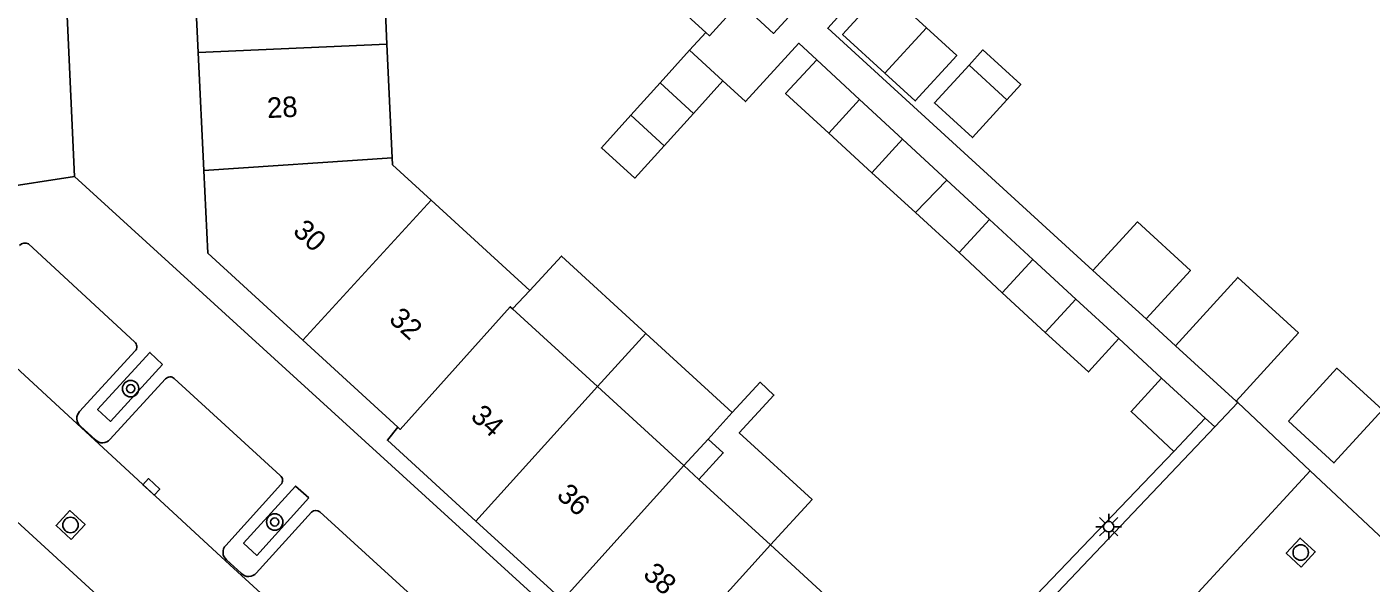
# Model space of a CAD drawing. Extents: x 128000 to 131008, y 398996 to 402500.
# Drawn here: x 129088.3 to 129153.7, y 399525.5 to 399552.6 of the extents above; entities that cross this region are included whole.
import ezdxf

# ---------------------------------------------------------------- set-up
doc = ezdxf.new("R2010")
doc.units = 0
for name, color, linetype in [('gg-afsc-erfafscheiding', 7, 'Continuous'), ('gg-anno-huisnummerreeks BGT', 7, 'Continuous'), ('gg-bbg-bijgebouw', 7, 'Continuous'), ('gg-bbg-gedigitaliseerde bebouwing', 7, 'Continuous'), ('gg-bbg-gedigitaliseerde bijgebouw', 7, 'Continuous'), ('gg-bbg-hoofdgebouw', 7, 'Continuous'), ('gg-bbg-luifel en loopbrug', 7, 'Continuous'), ('gg-bbg-tussenscheiding', 7, 'Continuous'), ('gg-knt-verharding', 7, 'Continuous'), ('gg-knt-verharding nz', 7, 'Continuous'), ('gt-grn-weggrens', 7, 'Continuous'), ('gt-symb-boom', 7, 'Continuous'), ('gt-symb-kolk', 7, 'Continuous'), ('gt-symb-lichtmast', 7, 'Continuous'), ('gt-symb-rioolschacht', 7, 'Continuous')]:
    doc.layers.add(name, color=color, linetype=linetype)

# ---------------------------------------------------------------- blocks, each defined once
blk = doc.blocks.new('gt0-RS')
at = {"layer": 'gt-symb-rioolschacht'}
blk.add_lwpolyline([(-0.5, -0.5), (0.5, -0.5), (0.5, 0.5), (-0.5, 0.5)], close=True, dxfattribs=at)
blk.add_circle((0, 0), 0.375, dxfattribs=at)
blk = doc.blocks.new('gt0-LMAST')
at = {"layer": 'gt-symb-lichtmast'}
for p, q in [((-0.182, 0.173), (-0.447, 0.438)), ((-0.005, 0.246), (-0.005, 0.621)), ((0.172, 0.173), (0.437, 0.438)), ((-0.255, -0.004), (-0.63, -0.004)), ((-0.182, -0.181), (-0.447, -0.446)), ((-0.005, -0.254), (-0.005, -0.629)), ((0.437, -0.446), (0.172, -0.181)), ((0.245, -0.004), (0.62, -0.004))]:
    blk.add_line(p, q, dxfattribs=at)
blk.add_circle((-0.005, -0.004), 0.25, dxfattribs=at)
blk = doc.blocks.new('gt0-BOOM')
at = {"layer": 'gt-symb-boom'}
for radius in [0.4, 0.2]:
    blk.add_circle((0, 0), radius, dxfattribs=at)
blk = doc.blocks.new('gt0-KOLK')
at = {"layer": 'gt-symb-kolk'}
blk.add_lwpolyline([(0, 0), (0.375, 0), (0.375, 0.4), (-0.375, 0.4), (-0.375, 0), (0, 0)], dxfattribs=at)

msp = doc.modelspace()

# ---------------------------------------------------------------- linework, layer by layer
at = {"layer": 'gg-afsc-erfafscheiding'}
for p, q in [((129120.53, 399551.45), (129121.32, 399552.315)), ((129144.199, 399537.064), (129142.772, 399538.366)), ((129141.44, 399537.405), (129143.53, 399535.48)), ((129147.24, 399534.29), (129147.155, 399534.368)), ((129137.053, 399524.553), (129144.12, 399531.92))]:
    msp.add_line(p, q, dxfattribs=at)
for points in [[(129140.186, 399540.724), (129127.264, 399552.511), (129140.03, 399566.64)], [(129126.73, 399550.98), (129125.85, 399551.783), (129123.26, 399548.946), (129122.16, 399549.95)]]:
    msp.add_lwpolyline(points, dxfattribs=at)
at = {"layer": 'gg-bbg-bijgebouw'}
for p, q in [((129145.65, 399533.53), (129143.53, 399535.48)), ((129144.12, 399531.92), (129145.65, 399533.53))]:
    msp.add_line(p, q, dxfattribs=at)
msp.add_lwpolyline([(129143.53, 399535.48), (129142.04, 399533.86), (129144.12, 399531.92)], dxfattribs=at)
at = {"layer": 'gg-bbg-gedigitaliseerde bebouwing'}
for p, q in [((129105.797, 399551.741), (129105.53, 399557.48)), ((129106.054, 399546.212), (129105.797, 399551.741)), ((129112.76, 399539.75), (129107.949, 399544.151)), ((129111.91, 399538.86), (129112.76, 399539.75)), ((129116.047, 399535.075), (129111.91, 399538.86)), ((129120.255, 399531.225), (129116.047, 399535.075)), ((129120.993, 399530.55), (129120.255, 399531.225)), ((129124.475, 399527.364), (129120.993, 399530.55)), ((129128.689, 399523.509), (129124.475, 399527.364))]:
    msp.add_line(p, q, dxfattribs=at)
msp.add_lwpolyline([(129107.949, 399544.151), (129106.07, 399545.87), (129106.054, 399546.212)], dxfattribs=at)
at = {"layer": 'gg-bbg-gedigitaliseerde bijgebouw'}
for p, q in [((129121.32, 399552.315), (129119.562, 399553.928)), ((129132.076, 399552.541), (129130.052, 399550.327)), ((129120.53, 399551.45), (129119.1, 399549.863)), ((129122.16, 399549.95), (129120.53, 399551.45)), ((129126.73, 399550.98), (129128.819, 399549.046)), ((129135.996, 399549.035), (129134.15, 399550.721)), ((129119.1, 399549.863), (129117.67, 399548.276)), ((129120.725, 399548.368), (129119.1, 399549.863)), ((129120.725, 399548.368), (129122.16, 399549.95)), ((129128.819, 399549.046), (129130.91, 399547.11)), ((129119.29, 399546.786), (129120.725, 399548.368)), ((129119.29, 399546.786), (129117.67, 399548.276)), ((129129.42, 399545.48), (129127.32, 399547.406)), ((129130.91, 399547.11), (129129.42, 399545.48)), ((129135.14, 399543.21), (129133.664, 399541.597)), ((129135.14, 399543.21), (129137.254, 399541.261)), ((129133.664, 399541.597), (129135.765, 399539.641)), ((129137.254, 399541.261), (129139.35, 399539.33)), ((129142.772, 399538.366), (129140.186, 399540.724)), ((129137.86, 399537.71), (129135.765, 399539.641)), ((129139.35, 399539.33), (129137.86, 399537.71)), ((129147.155, 399534.368), (129144.199, 399537.064))]:
    msp.add_line(p, q, dxfattribs=at)
for points in [[(129122.98, 399553.77), (129121.5, 399552.15), (129121.32, 399552.315)], [(129130.052, 399550.327), (129131.528, 399548.978), (129133.552, 399551.192), (129132.076, 399552.541)], [(129127.32, 399547.406), (129125.21, 399549.34), (129126.73, 399550.98)], [(129134.15, 399550.721), (129132.464, 399548.876), (129134.31, 399547.19), (129135.996, 399549.035)], [(129117.67, 399548.276), (129116.24, 399546.69), (129117.87, 399545.22), (129119.29, 399546.786)], [(129140.186, 399540.724), (129142.347, 399543.089), (129144.931, 399540.728), (129142.772, 399538.366)], [(129144.199, 399537.064), (129147.237, 399540.388), (129150.19, 399537.69), (129147.155, 399534.368)], [(129149.704, 399533.381), (129151.918, 399531.357), (129154.28, 399533.941), (129152.065, 399535.965), (129149.704, 399533.381)]]:
    msp.add_lwpolyline(points, dxfattribs=at)
at = {"layer": 'gg-bbg-hoofdgebouw'}
for p, q in [((129096.594, 399551.337), (129096.313, 399557.089)), ((129096.874, 399545.589), (129096.594, 399551.337)), ((129106.32, 399533.09), (129101.695, 399537.33)), ((129114.338, 399524.669), (129110.129, 399528.519))]:
    msp.add_line(p, q, dxfattribs=at)
for points in [[(129101.695, 399537.33), (129097.07, 399541.57), (129096.874, 399545.589)], [(129110.129, 399528.519), (129105.82, 399532.46), (129106.32, 399533.09)]]:
    msp.add_lwpolyline(points, dxfattribs=at)
at = {"layer": 'gg-bbg-luifel en loopbrug'}
for p, q in [((129130.91, 399547.11), (129133.067, 399545.121)), ((129129.42, 399545.48), (129131.542, 399543.538)), ((129133.067, 399545.121), (129131.542, 399543.538)), ((129135.14, 399543.21), (129133.067, 399545.121)), ((129131.542, 399543.538), (129133.664, 399541.597)), ((129139.35, 399539.33), (129141.44, 399537.405)), ((129116.047, 399535.075), (129118.41, 399537.657)), ((129122.618, 399533.807), (129118.41, 399537.657)), ((129121.436, 399532.516), (129122.618, 399533.807)), ((129120.255, 399531.225), (129121.436, 399532.516))]:
    msp.add_line(p, q, dxfattribs=at)
for points in [[(129126.49, 399554.3), (129124.631, 399552.263), (129122.98, 399553.77)], [(129130.052, 399550.327), (129127.985, 399552.216), (129130.009, 399554.43), (129132.076, 399552.541)], [(129134.15, 399550.721), (129134.825, 399551.46), (129136.671, 399549.773), (129135.996, 399549.035)], [(129118.41, 399537.657), (129114.292, 399541.424), (129112.76, 399539.75)], [(129137.86, 399537.71), (129139.961, 399535.788), (129141.44, 399537.405)], [(129124.475, 399527.364), (129126.5, 399529.577), (129122.959, 399532.817), (129124.646, 399534.662), (129123.968, 399535.283), (129122.618, 399533.807)], [(129121.436, 399532.516), (129122.174, 399531.841), (129120.993, 399530.55)]]:
    msp.add_lwpolyline(points, dxfattribs=at)
at = {"layer": 'gg-bbg-tussenscheiding'}
for p, q in [((129096.594, 399551.337), (129105.797, 399551.741)), ((129127.32, 399547.406), (129128.819, 399549.046)), ((129096.874, 399545.589), (129106.054, 399546.212)), ((129101.695, 399537.33), (129107.949, 399544.151)), ((129135.765, 399539.641), (129137.254, 399541.261)), ((129110.129, 399528.519), (129116.047, 399535.075)), ((129114.338, 399524.669), (129120.255, 399531.225)), ((129118.543, 399520.823), (129124.475, 399527.364))]:
    msp.add_line(p, q, dxfattribs=at)
msp.add_lwpolyline([(129106.32, 399533.09), (129106.431, 399532.989), (129111.799, 399538.961), (129111.91, 399538.86)], dxfattribs=at)
at = {"layer": 'gg-knt-verharding'}
for p, q in [((129131.14, 399508.35), (129090.57, 399545.3)), ((129093.508, 399537.241), (129088.334, 399542.013)), ((129090.823, 399533.858), (129093.538, 399536.816)), ((129095.009, 399535.446), (129092.302, 399532.489)), ((129100.601, 399530.742), (129095.437, 399535.467)), ((129147.24, 399534.29), (129146.114, 399533.106)), ((129150.771, 399530.978), (129147.24, 399534.29)), ((129145.65, 399533.53), (129146.114, 399533.106)), ((129091.598, 399532.474), (129090.86, 399533.148)), ((129146.114, 399533.106), (129137.549, 399524.1)), ((129155.139, 399526.882), (129150.771, 399530.978)), ((129097.945, 399527.341), (129100.631, 399530.311)), ((129102.116, 399528.967), (129099.426, 399525.99)), ((129107.716, 399524.231), (129102.533, 399528.972)), ((129098.716, 399525.972), (129097.976, 399526.644))]:
    msp.add_line(p, q, dxfattribs=at)
for points in [[(129090.57, 399545.3), (129090.05, 399556.681), (129126.8, 399596.76)], [(129094.869, 399536.154), (129094.248, 399536.732), (129091.702, 399533.962), (129092.324, 399533.374), (129094.869, 399536.154)], [(129101.988, 399529.654), (129101.345, 399530.231), (129098.813, 399527.447), (129099.459, 399526.856), (129101.988, 399529.654)]]:
    msp.add_lwpolyline(points, dxfattribs=at)
for centre, radius, start, end in [((129088.167, 399541.673), 0.379, 63.80961, 133.90293), ((129093.317, 399537.014), 0.297, 318.21497, 49.86045), ((129095.233, 399535.245), 0.301, 47.44684, 138.17114), ((129091.188, 399533.521), 0.497, 137.2758, 228.69048), ((129091.943, 399532.828), 0.494, 225.738, 316.70322), ((129100.416, 399530.513), 0.295, 316.90861, 51.05475), ((129102.327, 399528.724), 0.322, 50.37013, 131.0038), ((129098.288, 399527.007), 0.479, 135.79556, 229.29769), ((129099.062, 399526.317), 0.489, 224.83909, 318.06543)]:
    msp.add_arc(centre, radius, start, end, dxfattribs=at)
at = {"layer": 'gg-knt-verharding nz'}
msp.add_line((129139.578, 399518.848), (129150.771, 399530.978), dxfattribs=at)
msp.add_lwpolyline([(129084.518, 399538.961), (129098.136, 399526.397), (129115.735, 399510.323), (129119.29, 399507.158)], dxfattribs=at)
at = {"layer": 'gt-grn-weggrens'}
for p, q in [((129090.57, 399545.3), (129085.646, 399544.54)), ((129081.937, 399533.842), (129093.257, 399523.479))]:
    msp.add_line(p, q, dxfattribs=at)

# ---------------------------------------------------------------- block references
at = {"layer": 'gt-symb-boom'}
for p in [(129093.309, 399534.973), (129100.33, 399528.483)]:
    msp.add_blockref('gt0-BOOM', p, dxfattribs=at)
at = {"layer": 'gt-symb-kolk', "rotation": -42.43112442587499}
msp.add_blockref('gt0-KOLK', (129094.185, 399530.042), dxfattribs=at)
at = {"layer": 'gt-symb-lichtmast'}
msp.add_blockref('gt0-LMAST', (129140.955, 399528.256), dxfattribs=at)
at = {"layer": 'gt-symb-rioolschacht'}
for p, rotation in [((129090.381, 399528.334), 47.5528981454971), ((129150.304, 399526.994), 47.31004222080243)]:
    msp.add_blockref('gt0-RS', p, dxfattribs=dict(at, rotation=rotation))

# ---------------------------------------------------------------- texts
at = {"layer": 'gg-anno-huisnummerreeks BGT'}
for s, rotation, p in [('28', 2.8, (129099.976, 399548.138)), ('30', 317.5, (129101.161, 399542.568)), ('32', 317.5, (129105.838, 399538.281)), ('34', 317.6, (129109.815, 399533.549)), ('36', 317.6, (129114.009, 399529.713)), ('38', 317.6, (129118.216, 399525.865))]:
    msp.add_text(s, height=1, rotation=rotation, dxfattribs=at).set_placement(p)

doc.saveas('drawing.dxf')
